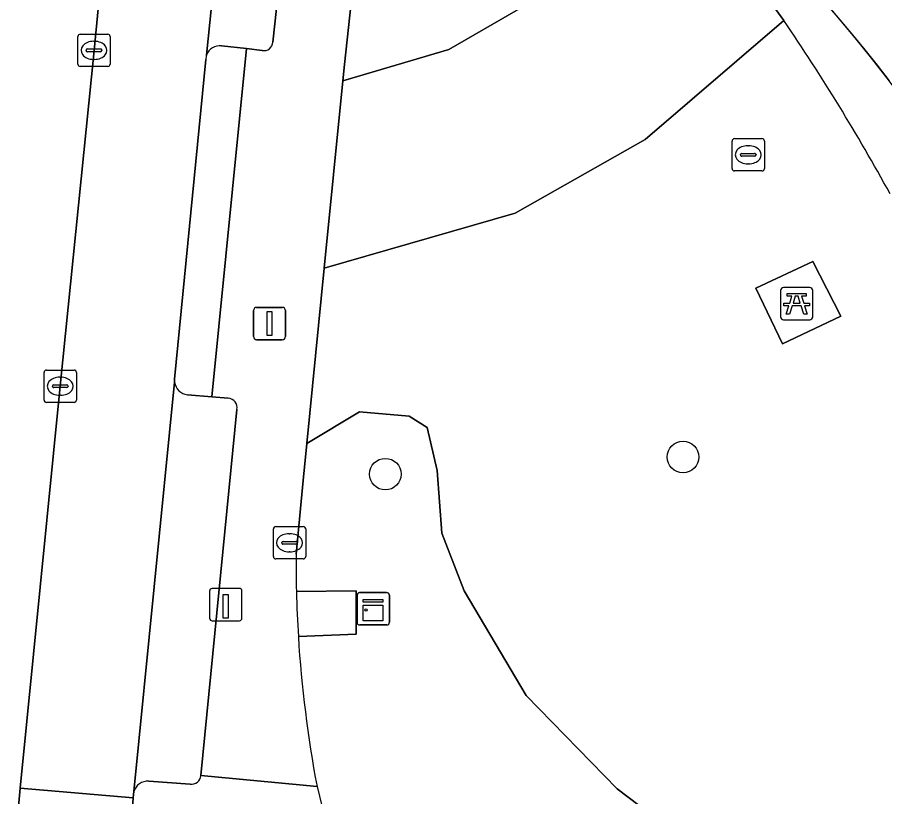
# Model space of a CAD drawing. Extents: x 159716 to 160783, y 383290 to 384031.
# Drawn here: x 160304.29 to 160331.13, y 383758.06 to 383782.17 of the extents above; entities that cross this region are included whole.
import ezdxf

# ---------------------------------------------------------------- set-up
doc = ezdxf.new("R2010")
doc.units = 0
for name, color, linetype in [('IMGEO_Berm_groen', 7, 'Continuous'), ('IMGEO_Boom', 7, 'Continuous'), ('IMGEO_Groenvoorziening', 7, 'Continuous'), ('IMGEO_Kast', 7, 'Continuous'), ('IMGEO_Kolk', 7, 'Continuous'), ('IMGEO_Laadpaal', 7, 'Continuous'), ('IMGEO_Lichtmast', 7, 'Continuous'), ('IMGEO_Pand_overbouw', 7, 'Continuous'), ('IMGEO_Parkeervlak_open', 7, 'Continuous'), ('IMGEO_Picknicktafel', 7, 'Continuous'), ('IMGEO_Rijbaan_lokaal_open', 7, 'Continuous'), ('IMGEO_Rioolput', 7, 'Continuous'), ('IMGEO_Terreindeel_gesloten', 7, 'Continuous'), ('IMGEO_Voetpad_halfverhard', 7, 'Continuous'), ('IMGEO_Voetpad_open', 7, 'Continuous')]:
    doc.layers.add(name, color=color, linetype=linetype)

msp = doc.modelspace()

# ---------------------------------------------------------------- linework, layer by layer
at = {"layer": 'IMGEO_Berm_groen'}
for points in [[(160306.665, 383781.146), (160307.383, 383788.551), (160307.508, 383789.78)], [(160304.292, 383757.41), (160304.382, 383758.319), (160305.62, 383770.754), (160306.665, 383781.146)]]:
    msp.add_lwpolyline(points, dxfattribs=at)
at = {"layer": 'IMGEO_Boom'}
for centre in [(160324.892, 383768.564), (160315.682, 383768.034)]:
    msp.add_circle(centre, 0.489, dxfattribs=at)
at = {"layer": 'IMGEO_Groenvoorziening'}
for points in [[(160322.753, 383784.666), (160321.225, 383786.366), (160320.137, 383785.353), (160319.125, 383786.439), (160315.408, 383790.001), (160315.396, 383789.882), (160315.251, 383788.528), (160314.783, 383784.157), (160314.413, 383780.708), (160314.363, 383780.201), (160317.65, 383781.176), (160321.055, 383783.156)], [(160327.144, 383773.789), (160328.913, 383774.613), (160329.777, 383772.925), (160327.968, 383772.061)]]:
    msp.add_lwpolyline(points, close=True, dxfattribs=at)
for points in [[(160328.01, 383782.071), (160323.724, 383778.392), (160319.695, 383776.113), (160313.787, 383774.409), (160313.247, 383768.984), (160314.883, 383769.963), (160316.415, 383769.824), (160316.972, 383769.476), (160317.286, 383768.152), (160317.425, 383766.203), (160318.121, 383764.427), (160320.036, 383761.189), (160322.857, 383758.299), (160326.6, 383755.461), (160327.47, 383754.382), (160327.958, 383753.598), (160328.027, 383752.31), (160326.803, 383740.785), (160344.003, 383728.317), (160346.473, 383726.579), (160355.454, 383720.082), (160359.518, 383725.527), (160355.218, 383729.215), (160335.552, 383768.373)], [(160314.883, 383769.963), (160313.247, 383768.984), (160313.133, 383767.837), (160312.918, 383765.559)], [(160323.006, 383743.551), (160323.8, 383742.962), (160326.803, 383740.785), (160328.027, 383752.31), (160327.958, 383753.598), (160327.47, 383754.382), (160326.6, 383755.461), (160322.857, 383758.299), (160320.036, 383761.189), (160318.121, 383764.427), (160317.425, 383766.203), (160317.286, 383768.152), (160316.972, 383769.476), (160316.415, 383769.824), (160314.883, 383769.963)], [(160312.928, 383764.4), (160314.774, 383764.424), (160314.78, 383763.087), (160312.988, 383763.008)]]:
    msp.add_lwpolyline(points, dxfattribs=at)
for centre, radius, start, end in [((160274.512, 383745.583), 64.757, 28.72524, 34.29531), ((160354.856, 383765.341), 41.939, 179.7026, 181.2861), ((160350.382, 383765.312), 37.465, 183.5252, 190.6793), ((160342.247, 383765.382), 29.526, 193.7408, 212.9842)]:
    msp.add_arc(centre, radius, start, end, dxfattribs=at)
at = {"layer": 'IMGEO_Kast'}
for p, q in [((160314.804, 383763.443), (160314.804, 383764.284)), ((160314.804, 383764.284), (160314.804, 383763.443)), ((160314.879, 383764.368), (160315.72, 383764.368)), ((160315.72, 383764.368), (160314.879, 383764.368)), ((160315.804, 383764.293), (160315.804, 383763.452)), ((160315.804, 383763.452), (160315.804, 383764.293)), ((160315.729, 383763.368), (160314.888, 383763.368)), ((160314.888, 383763.368), (160315.729, 383763.368))]:
    msp.add_line(p, q, dxfattribs=at)
for points in [[(160314.999, 383764.158), (160315.599, 383764.158), (160315.599, 383764.073), (160314.999, 383764.073), (160314.999, 383764.158)], [(160314.999, 383763.983), (160315.599, 383763.983), (160315.599, 383763.494), (160314.999, 383763.494), (160314.999, 383763.983)]]:
    msp.add_lwpolyline(points, dxfattribs=at)
msp.add_circle((160315.083, 383763.832), 0.0377, dxfattribs=at)
for centre, start, end in [((160314.882, 383764.29), 92.4484, 184.2845), ((160314.882, 383764.29), 92.4484, 184.2845), ((160315.726, 383764.29), 2.4484, 94.2845), ((160315.726, 383764.29), 2.4484, 94.2845), ((160314.882, 383763.446), 182.4484, 274.2845), ((160314.882, 383763.446), 182.4484, 274.2845), ((160315.726, 383763.446), 272.4484, 4.2845), ((160315.726, 383763.446), 272.4484, 4.2845)]:
    msp.add_arc(centre, 0.0779, start, end, dxfattribs=at)
at = {"layer": 'IMGEO_Kolk'}
for p, q in [((160306.164, 383780.72), (160306.164, 383781.572)), ((160306.239, 383781.646), (160307.091, 383781.646)), ((160306.652, 383781.426), (160306.677, 383781.426)), ((160307.165, 383781.572), (160307.165, 383780.72)), ((160306.423, 383781.14), (160306.423, 383781.152)), ((160306.466, 383781.189), (160306.864, 383781.189)), ((160306.907, 383781.152), (160306.907, 383781.14)), ((160306.861, 383781.103), (160306.463, 383781.103)), ((160306.675, 383780.866), (160306.65, 383780.866)), ((160307.091, 383780.646), (160306.239, 383780.646)), ((160305.194, 383771.254), (160306.046, 383771.254)), ((160305.119, 383770.328), (160305.119, 383771.18)), ((160305.607, 383771.034), (160305.632, 383771.034)), ((160306.12, 383771.18), (160306.12, 383770.328)), ((160305.378, 383770.748), (160305.378, 383770.76)), ((160305.816, 383770.711), (160305.418, 383770.711)), ((160305.421, 383770.797), (160305.819, 383770.797)), ((160305.862, 383770.76), (160305.862, 383770.748)), ((160305.63, 383770.474), (160305.605, 383770.474)), ((160306.046, 383770.254), (160305.194, 383770.254))]:
    msp.add_line(p, q, dxfattribs=at)
for points in [[(160306.164, 383780.72), (160306.164, 383781.572)], [(160306.239, 383781.646), (160307.091, 383781.646)], [(160307.165, 383781.572), (160307.165, 383780.72)], [(160307.091, 383780.646), (160306.239, 383780.646)], [(160305.194, 383771.254), (160306.046, 383771.254)], [(160305.119, 383770.328), (160305.119, 383771.18)], [(160306.12, 383771.18), (160306.12, 383770.328)], [(160306.046, 383770.254), (160305.194, 383770.254)]]:
    msp.add_lwpolyline(points, dxfattribs=at)
for centre, radius, start, end in [((160306.241, 383781.57), 0.0765, 91.552, 178.448), ((160306.241, 383781.57), 0.0765, 91.552, 178.448), ((160307.089, 383781.57), 0.0765, 1.552, 88.448), ((160307.089, 383781.57), 0.0765, 1.552, 88.448), ((160306.463, 383781.149), 0.0403, 85.8775, 175.7526), ((160306.46, 383781.139), 0.0366, 178.938, 274.7102), ((160306.864, 383781.146), 0.043, 264.8664, 352.4533), ((160306.868, 383781.151), 0.0386, 1.7309, 96.639), ((160306.241, 383780.722), 0.0765, 181.552, 268.448), ((160306.241, 383780.722), 0.0765, 181.552, 268.448), ((160307.089, 383780.722), 0.0765, 271.552, 358.448), ((160307.089, 383780.722), 0.0765, 271.552, 358.448), ((160305.196, 383771.178), 0.0765, 91.552, 178.448), ((160305.196, 383771.178), 0.0765, 91.552, 178.448), ((160306.044, 383771.178), 0.0765, 1.552, 88.448), ((160306.044, 383771.178), 0.0765, 1.552, 88.448), ((160305.418, 383770.757), 0.0403, 85.8775, 175.7526), ((160305.415, 383770.747), 0.0366, 178.938, 274.7102), ((160305.819, 383770.754), 0.043, 264.8664, 352.4533), ((160305.823, 383770.759), 0.0386, 1.7309, 96.639), ((160305.196, 383770.33), 0.0765, 181.552, 268.448), ((160305.196, 383770.33), 0.0765, 181.552, 268.448), ((160306.044, 383770.33), 0.0765, 271.552, 358.448), ((160306.044, 383770.33), 0.0765, 271.552, 358.448)]:
    msp.add_arc(centre, radius, start, end, dxfattribs=at)
for centre, major_axis, ratio, start_param, end_param in [((160306.651, 383781.146), (-0.387, 0.002), 0.722429, 4.712389, 7.853982), ((160306.676, 383781.146), (-0.39, 0.002), 0.717154, 1.570796, 4.712389), ((160305.606, 383770.754), (-0.387, 0.002), 0.722429, 4.712389, 7.853982), ((160305.631, 383770.754), (-0.39, 0.002), 0.717154, 1.570796, 4.712389)]:
    msp.add_ellipse(centre, major_axis=major_axis, ratio=ratio, start_param=start_param, end_param=end_param, dxfattribs=at)
at = {"layer": 'IMGEO_Laadpaal'}
for p, q in [((160311.158, 383764.498), (160310.317, 383764.498)), ((160311.158, 383764.498), (160310.317, 383764.498)), ((160310.242, 383764.414), (160310.242, 383763.573)), ((160310.242, 383764.414), (160310.242, 383763.573)), ((160311.242, 383763.582), (160311.242, 383764.423)), ((160311.242, 383763.582), (160311.242, 383764.423)), ((160310.326, 383763.498), (160311.167, 383763.498)), ((160310.326, 383763.498), (160311.167, 383763.498))]:
    msp.add_line(p, q, dxfattribs=at)
msp.add_lwpolyline([(160310.657, 383764.311), (160310.817, 383764.311), (160310.817, 383763.578), (160310.657, 383763.578), (160310.657, 383764.311)], dxfattribs=at)
for centre, start, end in [((160310.32, 383764.42), 92.4484, 184.2845), ((160310.32, 383764.42), 92.4484, 184.2845), ((160311.164, 383764.42), 2.4484, 94.2845), ((160311.164, 383764.42), 2.4484, 94.2845), ((160310.32, 383763.576), 182.4484, 274.2845), ((160310.32, 383763.576), 182.4484, 274.2845), ((160311.164, 383763.576), 272.4484, 4.2845), ((160311.164, 383763.576), 272.4484, 4.2845)]:
    msp.add_arc(centre, 0.0779, start, end, dxfattribs=at)
at = {"layer": 'IMGEO_Lichtmast'}
for p, q in [((160311.598, 383772.294), (160311.598, 383773.094)), ((160311.598, 383773.094), (160311.598, 383772.294)), ((160311.698, 383773.194), (160312.488, 383773.194)), ((160312.488, 383773.194), (160311.698, 383773.194)), ((160312.588, 383773.094), (160312.588, 383772.294)), ((160312.588, 383772.294), (160312.588, 383773.094)), ((160312.488, 383772.194), (160311.698, 383772.194)), ((160311.698, 383772.194), (160312.488, 383772.194))]:
    msp.add_line(p, q, dxfattribs=at)
msp.add_lwpolyline([(160312.018, 383773.069), (160312.168, 383773.069), (160312.168, 383772.319), (160312.018, 383772.319), (160312.018, 383773.069)], dxfattribs=at)
for centre, start, end in [((160311.698, 383773.094), 90, 180), ((160311.698, 383773.094), 90, 180), ((160312.488, 383773.094), 0, 90), ((160312.488, 383773.094), 360, 90), ((160311.698, 383772.294), 180, 270), ((160311.698, 383772.294), 180, 270), ((160312.488, 383772.294), 270, 0), ((160312.488, 383772.294), 270, 0)]:
    msp.add_arc(centre, 0.1, start, end, dxfattribs=at)
at = {"layer": 'IMGEO_Pand_overbouw'}
msp.add_lwpolyline([(160329.355, 383782.555), (160329.749, 383782.094), (160330.138, 383781.628), (160330.522, 383781.158), (160330.9, 383780.683), (160331.273, 383780.204)], dxfattribs=at)
at = {"layer": 'IMGEO_Parkeervlak_open'}
for points in [[(160313.977, 383815.07), (160311.649, 383795.766), (160310.15, 383781)], [(160312.199, 383781.404), (160313.446, 383792.893), (160314.013, 383798.027), (160314.329, 383800.637), (160314.568, 383802.515), (160315.56, 383810.834)], [(160310.611, 383781.288), (160311.385, 383781.2), (160311.873, 383781.145)], [(160309.158, 383770.88), (160307.897, 383758.213)], [(160310.307, 383770.425), (160309.555, 383770.488)], [(160310.82, 383770.381), (160310.307, 383770.425)], [(160309.972, 383758.712), (160311.087, 383770.036)], [(160308.361, 383758.531), (160309.639, 383758.438)]]:
    msp.add_lwpolyline(points, dxfattribs=at)
for centre, radius, start, end in [((160311.929, 383781.409), 0.27, 258.0767, 358.856), ((160310.564, 383780.851), 0.44, 83.8025, 160.1859), ((160309.613, 383770.944), 0.46, 187.9861, 262.74), ((160310.802, 383770.091), 0.29, 349.0505, 86.423), ((160309.67, 383758.74), 0.303, 264.1182, 354.7785), ((160308.322, 383758.09), 0.442, 84.9438, 163.9054)]:
    msp.add_arc(centre, radius, start, end, dxfattribs=at)
at = {"layer": 'IMGEO_Picknicktafel'}
for p, q in [((160327.912, 383773.711), (160327.912, 383772.903)), ((160327.912, 383773.711), (160327.912, 383772.903)), ((160328.814, 383773.805), (160328.006, 383773.805)), ((160328.814, 383773.805), (160328.006, 383773.805)), ((160328.908, 383772.903), (160328.908, 383773.711)), ((160328.908, 383772.903), (160328.908, 383773.711)), ((160328.006, 383772.809), (160328.814, 383772.809)), ((160328.006, 383772.809), (160328.814, 383772.809))]:
    msp.add_line(p, q, dxfattribs=at)
for points in [[(160328.262, 383773.537), (160328.112, 383773.537), (160328.112, 383773.62), (160328.708, 383773.62), (160328.708, 383773.537), (160328.558, 383773.537), (160328.626, 383773.322), (160328.808, 383773.322), (160328.808, 383773.24), (160328.653, 383773.24), (160328.733, 383772.987), (160328.628, 383772.987), (160328.548, 383773.24), (160328.272, 383773.24), (160328.192, 383772.987), (160328.087, 383772.987), (160328.167, 383773.24), (160328.012, 383773.24), (160328.012, 383773.322), (160328.194, 383773.322), (160328.262, 383773.537)], [(160328.521, 383773.322), (160328.453, 383773.537), (160328.367, 383773.537), (160328.299, 383773.322), (160328.521, 383773.322)]]:
    msp.add_lwpolyline(points, dxfattribs=at)
for centre, start, end in [((160328.006, 383773.711), 90, 180), ((160328.006, 383773.711), 90, 180), ((160328.814, 383773.711), 0, 90), ((160328.814, 383773.711), 0, 90), ((160328.006, 383772.903), 180, 270), ((160328.006, 383772.903), 180, 270), ((160328.814, 383772.903), 270, 0), ((160328.814, 383772.903), 270, 0)]:
    msp.add_arc(centre, 0.0946, start, end, dxfattribs=at)
at = {"layer": 'IMGEO_Rijbaan_lokaal_open'}
for points in [[(160310.15, 383781), (160311.649, 383795.766)], [(160307.508, 383789.78), (160307.383, 383788.551), (160306.665, 383781.146), (160305.62, 383770.754), (160304.382, 383758.319), (160307.875, 383758.023), (160307.882, 383758.122), (160307.897, 383758.213), (160309.158, 383770.88), (160309.154, 383770.974), (160310.124, 383780.864)], [(160307.18, 383749.13), (160307.542, 383753.392), (160307.663, 383754.824), (160307.875, 383758.023), (160304.382, 383758.319), (160304.292, 383757.41)]]:
    msp.add_lwpolyline(points, dxfattribs=at)
msp.add_arc((160310.596, 383780.844), 0.473, 160.7526, 177.6013, dxfattribs=at)
at = {"layer": 'IMGEO_Rioolput'}
for p, q in [((160326.409, 383777.489), (160326.409, 383778.341)), ((160326.484, 383778.415), (160327.336, 383778.415)), ((160326.897, 383778.195), (160326.922, 383778.195)), ((160327.41, 383778.341), (160327.41, 383777.489)), ((160326.668, 383777.909), (160326.668, 383777.921)), ((160326.711, 383777.958), (160327.109, 383777.958)), ((160327.152, 383777.921), (160327.152, 383777.909)), ((160327.106, 383777.872), (160326.708, 383777.872)), ((160327.336, 383777.415), (160326.484, 383777.415)), ((160326.92, 383777.635), (160326.895, 383777.635)), ((160312.289, 383766.411), (160313.141, 383766.411)), ((160312.214, 383765.485), (160312.214, 383766.337)), ((160312.702, 383766.191), (160312.727, 383766.191)), ((160313.215, 383766.337), (160313.215, 383765.485)), ((160312.473, 383765.905), (160312.473, 383765.917)), ((160312.911, 383765.868), (160312.513, 383765.868)), ((160312.516, 383765.954), (160312.914, 383765.954)), ((160312.957, 383765.917), (160312.957, 383765.905)), ((160312.725, 383765.631), (160312.7, 383765.631)), ((160313.141, 383765.411), (160312.289, 383765.411))]:
    msp.add_line(p, q, dxfattribs=at)
for points in [[(160326.409, 383777.489), (160326.409, 383778.341)], [(160326.484, 383778.415), (160327.336, 383778.415)], [(160327.41, 383778.341), (160327.41, 383777.489)], [(160327.336, 383777.415), (160326.484, 383777.415)], [(160312.289, 383766.411), (160313.141, 383766.411)], [(160312.214, 383765.485), (160312.214, 383766.337)], [(160313.215, 383766.337), (160313.215, 383765.485)], [(160313.141, 383765.411), (160312.289, 383765.411)]]:
    msp.add_lwpolyline(points, dxfattribs=at)
for centre, radius, start, end in [((160326.486, 383778.339), 0.0765, 91.552, 178.448), ((160326.486, 383778.339), 0.0765, 91.552, 178.448), ((160327.334, 383778.339), 0.0765, 1.552, 88.448), ((160327.334, 383778.339), 0.0765, 1.552, 88.448), ((160326.708, 383777.918), 0.0403, 85.8775, 175.7526), ((160327.113, 383777.92), 0.0386, 1.7309, 96.639), ((160326.705, 383777.908), 0.0366, 178.938, 274.7102), ((160327.109, 383777.915), 0.043, 264.8664, 352.4533), ((160326.486, 383777.491), 0.0765, 181.552, 268.448), ((160326.486, 383777.491), 0.0765, 181.552, 268.448), ((160327.334, 383777.491), 0.0765, 271.552, 358.448), ((160327.334, 383777.491), 0.0765, 271.552, 358.448), ((160312.291, 383766.335), 0.0765, 91.552, 178.448), ((160312.291, 383766.335), 0.0765, 91.552, 178.448), ((160313.139, 383766.335), 0.0765, 1.552, 88.448), ((160313.139, 383766.335), 0.0765, 1.552, 88.448), ((160312.513, 383765.914), 0.0403, 85.8775, 175.7526), ((160312.51, 383765.904), 0.0366, 178.938, 274.7102), ((160312.914, 383765.911), 0.043, 264.8664, 352.4533), ((160312.918, 383765.916), 0.0386, 1.7309, 96.639), ((160312.291, 383765.487), 0.0765, 181.552, 268.448), ((160312.291, 383765.487), 0.0765, 181.552, 268.448), ((160313.139, 383765.487), 0.0765, 271.552, 358.448), ((160313.139, 383765.487), 0.0765, 271.552, 358.448)]:
    msp.add_arc(centre, radius, start, end, dxfattribs=at)
for centre, major_axis, ratio, start_param, end_param in [((160326.896, 383777.915), (-0.387, 0.002), 0.722429, 4.712389, 7.853982), ((160326.921, 383777.915), (-0.39, 0.002), 0.717154, 1.570796, 4.712389), ((160312.701, 383765.911), (-0.387, 0.002), 0.722429, 4.712389, 7.853982), ((160312.726, 383765.911), (-0.39, 0.002), 0.717154, 1.570796, 4.712389)]:
    msp.add_ellipse(centre, major_axis=major_axis, ratio=ratio, start_param=start_param, end_param=end_param, dxfattribs=at)
at = {"layer": 'IMGEO_Terreindeel_gesloten'}
msp.add_lwpolyline([(160327.144, 383773.789), (160327.968, 383772.061), (160329.777, 383772.925), (160328.913, 383774.613)], close=True, dxfattribs=at)
at = {"layer": 'IMGEO_Voetpad_halfverhard'}
msp.add_lwpolyline([(160328.01, 383782.071), (160327.513, 383782.756), (160324.619, 383786.454), (160322.753, 383784.666), (160321.055, 383783.156), (160317.65, 383781.176), (160314.363, 383780.201), (160313.787, 383774.409), (160319.695, 383776.113), (160323.724, 383778.392)], close=True, dxfattribs=at)
at = {"layer": 'IMGEO_Voetpad_open'}
for points in [[(160315.921, 383813.749), (160316.769, 383813.645), (160316.486, 383811.332), (160315.634, 383811.436), (160315.56, 383810.834), (160314.568, 383802.515), (160314.329, 383800.637), (160315.16, 383800.544), (160314.87, 383797.942), (160314.013, 383798.027), (160313.446, 383792.893), (160312.199, 383781.404)], [(160312.918, 383765.559), (160313.133, 383767.837), (160313.247, 383768.984), (160313.787, 383774.409), (160314.363, 383780.201), (160314.413, 383780.708), (160314.783, 383784.157), (160315.251, 383788.528)], [(160328.528, 383783.487), (160327.513, 383782.756), (160328.01, 383782.071)], [(160309.555, 383770.488), (160310.307, 383770.425), (160311.385, 383781.2)], [(160311.873, 383781.145), (160311.385, 383781.2), (160310.307, 383770.425), (160310.82, 383770.381)], [(160311.385, 383781.2), (160310.611, 383781.288)], [(160310.124, 383780.864), (160309.154, 383770.974), (160309.158, 383770.88)], [(160311.087, 383770.036), (160309.972, 383758.712), (160313.566, 383758.369)], [(160314.774, 383764.424), (160312.928, 383764.4)], [(160312.988, 383763.008), (160314.78, 383763.087), (160314.774, 383764.424)], [(160313.566, 383758.369), (160309.972, 383758.712)], [(160309.639, 383758.438), (160308.361, 383758.531)], [(160307.897, 383758.213), (160307.882, 383758.122), (160307.875, 383758.023), (160307.663, 383754.824), (160307.542, 383753.392), (160310.179, 383752.928)]]:
    msp.add_lwpolyline(points, dxfattribs=at)
for centre, radius, start, end in [((160290.265, 383748.707), 51.707, 27.47, 42.2702), ((160290.265, 383748.707), 51.707, 27.47, 42.2702), ((160274.512, 383745.583), 64.757, 28.72524, 34.29531), ((160311.929, 383781.409), 0.27, 258.0767, 358.856), ((160310.564, 383780.851), 0.44, 83.8025, 160.1859), ((160310.596, 383780.844), 0.473, 160.7526, 177.6013), ((160309.613, 383770.944), 0.46, 187.9861, 262.74), ((160310.802, 383770.091), 0.29, 349.0505, 86.423), ((160354.856, 383765.341), 41.939, 179.7026, 181.2861), ((160349.507, 383765.279), 36.589, 181.3772, 183.5591), ((160349.507, 383765.279), 36.589, 181.3772, 183.5591), ((160350.382, 383765.312), 37.465, 183.5252, 190.6793), ((160309.67, 383758.74), 0.303, 264.1182, 354.7785), ((160308.322, 383758.09), 0.442, 84.9438, 163.9054), ((160342.247, 383765.382), 29.526, 193.7408, 212.9842)]:
    msp.add_arc(centre, radius, start, end, dxfattribs=at)

doc.saveas('drawing.dxf')
